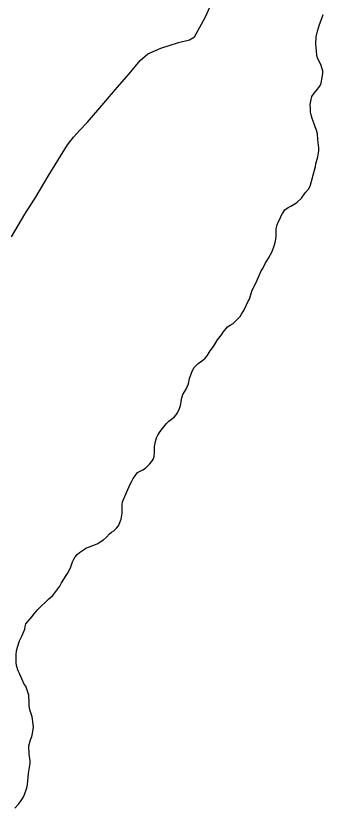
# Model space of a CAD drawing. Extents: x 3172297 to 3210190, y 958463 to 983887.
# Drawn here: x 3188356 to 3188717, y 964851 to 965781 of the extents above; entities that cross this region are included whole.
import ezdxf

# ---------------------------------------------------------------- set-up
doc = ezdxf.new("R2010")
doc.units = 0
for name, color, linetype in [('V-ROAD-CNTR', 7, 'Continuous'), ('V-SITE-VEGE', 7, 'Continuous'), ('V-TOPO-SHOR', 7, 'Continuous')]:
    doc.layers.add(name, color=color, linetype=linetype)

msp = doc.modelspace()

# ---------------------------------------------------------------- linework, layer by layer
at = {"layer": 'V-ROAD-CNTR'}
msp.add_lwpolyline([(3188351.35, 965521.9), (3188366.8, 965548.58), (3188380.41, 965569.15), (3188394.2, 965593.04), (3188417.01, 965629.73), (3188424.19, 965638.99), (3188431.38, 965646.97), (3188440.59, 965656.43), (3188459.75, 965678.68), (3188475.22, 965697.04), (3188489.59, 965712.98), (3188502.3, 965728.93), (3188511.52, 965736.54), (3188526.66, 965743.43), (3188547.53, 965749.78), (3188560.28, 965752.96), (3188566, 965756.5), (3188578.5, 965779.47), (3188590.98, 965806.13)], dxfattribs=at)
at = {"layer": 'V-SITE-VEGE'}
for p, q in [((3188716.07, 965779.19), (3188717.17, 965782.9)), ((3188712.95, 965771.23), (3188716.07, 965779.19)), ((3188709.12, 965756.43), (3188710.39, 965763.28)), ((3188710.39, 965763.28), (3188712.95, 965771.23)), ((3188708.77, 965748.29), (3188709.12, 965756.43)), ((3188709.17, 965739.79), (3188708.77, 965748.29)), ((3188709.93, 965734.98), (3188709.17, 965739.79)), ((3188710.68, 965731.66), (3188709.93, 965734.98)), ((3188714.4, 965724.09), (3188710.68, 965731.66)), ((3188715.71, 965720.4), (3188714.4, 965724.09)), ((3188716.64, 965716.89), (3188715.71, 965720.4)), ((3188716.65, 965713.74), (3188716.64, 965716.89)), ((3188714.84, 965702.09), (3188715.75, 965706.9)), ((3188715.75, 965706.9), (3188716.65, 965713.74)), ((3188708.95, 965693.2), (3188713.38, 965698.76)), ((3188713.38, 965698.76), (3188714.84, 965702.09)), ((3188703.98, 965686.52), (3188706.56, 965690.6)), ((3188706.56, 965690.6), (3188708.95, 965693.2)), ((3188701.98, 965677.27), (3188702.52, 965680.97)), ((3188702.52, 965680.97), (3188703.98, 965686.52)), ((3188702.37, 965672.65), (3188701.98, 965677.27)), ((3188702.2, 965668.21), (3188702.37, 965672.65)), ((3188702.94, 965665.07), (3188702.2, 965668.21)), ((3188704.44, 965660.82), (3188702.94, 965665.07)), ((3188705.37, 965657.68), (3188704.44, 965660.82)), ((3188706.68, 965654.36), (3188705.37, 965657.68)), ((3188707.61, 965650.85), (3188706.68, 965654.36)), ((3188709.29, 965647.16), (3188707.61, 965650.85)), ((3188710.41, 965642.54), (3188709.29, 965647.16)), ((3188710.8, 965635.7), (3188710.41, 965642.54)), ((3188712.13, 965626.09), (3188710.8, 965635.7)), ((3188711.06, 965615.55), (3188712.14, 965622.57)), ((3188712.14, 965622.57), (3188712.13, 965626.09)), ((3188708.68, 965607.58), (3188711.06, 965615.55)), ((3188702.11, 965581.12), (3188708.32, 965604.44)), ((3188708.32, 965604.44), (3188708.68, 965607.58)), ((3188696.22, 965573.34), (3188700.08, 965577.6)), ((3188700.08, 965577.6), (3188702.11, 965581.12)), ((3188686.64, 965562.4), (3188691.8, 965567.22)), ((3188691.8, 965567.22), (3188696.22, 965573.34)), ((3188675.93, 965556.08), (3188679.07, 965557.94)), ((3188679.07, 965557.94), (3188683.87, 965560.36)), ((3188683.87, 965560.36), (3188686.64, 965562.4)), ((3188667.83, 965546.44), (3188669.3, 965549.21)), ((3188669.3, 965549.21), (3188672.06, 965553.29)), ((3188672.06, 965553.29), (3188675.93, 965556.08)), ((3188663.06, 965535.7), (3188664.34, 965539.03)), ((3188664.34, 965539.03), (3188666.18, 965542.36)), ((3188666.18, 965542.36), (3188667.83, 965546.44)), ((3188661.96, 965531.07), (3188663.06, 965535.7)), ((3188661.99, 965522.2), (3188661.96, 965531.07)), ((3188661.27, 965516.65), (3188661.99, 965522.2)), ((3188657.24, 965504.62), (3188659.99, 965512.57)), ((3188659.99, 965512.57), (3188661.27, 965516.65)), ((3188653.2, 965496.84), (3188657.24, 965504.62)), ((3188649.15, 965490.35), (3188653.2, 965496.84)), ((3188644.56, 965481.83), (3188646.21, 965484.43)), ((3188646.21, 965484.43), (3188649.15, 965490.35)), ((3188639.79, 965471.09), (3188644.56, 965481.83)), ((3188633.35, 965458.13), (3188639.79, 965471.09)), ((3188630.61, 965448.69), (3188633.35, 965458.13)), ((3188628.77, 965445.36), (3188630.61, 965448.69)), ((3188623.45, 965434.24), (3188625.29, 965437.77)), ((3188625.29, 965437.77), (3188628.77, 965445.36)), ((3188611.66, 965419.97), (3188619.58, 965428.32)), ((3188619.58, 965428.32), (3188621.43, 965430.91)), ((3188621.43, 965430.91), (3188623.45, 965434.24)), ((3188604.83, 965416.06), (3188608.16, 965418.11)), ((3188608.16, 965418.11), (3188611.66, 965419.97)), ((3188597.65, 965406.79), (3188599.68, 965409.95)), ((3188599.68, 965409.95), (3188604.83, 965416.06)), ((3188588.45, 965393.08), (3188593.05, 965400.68)), ((3188593.05, 965400.68), (3188597.65, 965406.79)), ((3188584.58, 965388.08), (3188588.45, 965393.08)), ((3188578.51, 965379.37), (3188580.91, 965381.96)), ((3188580.91, 965381.96), (3188584.58, 965388.08)), ((3188567.63, 965370.46), (3188570.4, 965372.87)), ((3188570.4, 965372.87), (3188575.75, 965376.96)), ((3188575.75, 965376.96), (3188578.51, 965379.37)), ((3188560.1, 965355.27), (3188562.85, 965362.68)), ((3188562.85, 965362.68), (3188565.24, 965368.05)), ((3188565.24, 965368.05), (3188567.63, 965370.46)), ((3188559.01, 965349.35), (3188560.1, 965355.27)), ((3188556.26, 965343.05), (3188557.73, 965345.83)), ((3188557.73, 965345.83), (3188559.01, 965349.35)), ((3188551.3, 965332.69), (3188552.58, 965336.76)), ((3188552.58, 965336.76), (3188554.23, 965339.91)), ((3188554.23, 965339.91), (3188556.26, 965343.05)), ((3188549.66, 965323.81), (3188551.3, 965332.69)), ((3188546.36, 965315.29), (3188548.57, 965320.29)), ((3188548.57, 965320.29), (3188549.66, 965323.81)), ((3188536.04, 965305.27), (3188542.31, 965309.91)), ((3188542.31, 965309.91), (3188544.71, 965312.7)), ((3188544.71, 965312.7), (3188546.36, 965315.29)), ((3188525.73, 965293.04), (3188532.91, 965302.12)), ((3188532.91, 965302.12), (3188536.04, 965305.27)), ((3188521.68, 965285.81), (3188523.15, 965288.96)), ((3188523.15, 965288.96), (3188525.73, 965293.04)), ((3188519.31, 965275.45), (3188520.4, 965281.55)), ((3188520.4, 965281.55), (3188521.68, 965285.81)), ((3188519.33, 965268.61), (3188519.31, 965275.45)), ((3188515.67, 965257.5), (3188517.51, 965260.28)), ((3188517.51, 965260.28), (3188518.98, 965263.8)), ((3188518.98, 965263.8), (3188519.33, 965268.61)), ((3188508.48, 965250.27), (3188513.46, 965254.72)), ((3188513.46, 965254.72), (3188515.67, 965257.5)), ((3188496.31, 965240.98), (3188499.26, 965244.87)), ((3188499.26, 965244.87), (3188505.53, 965248.22)), ((3188505.53, 965248.22), (3188508.48, 965250.27)), ((3188490.8, 965231.35), (3188492.63, 965235.05)), ((3188492.63, 965235.05), (3188494.29, 965237.83)), ((3188494.29, 965237.83), (3188496.31, 965240.98)), ((3188486.57, 965222.46), (3188490.8, 965231.35)), ((3188481.8, 965210.61), (3188486.57, 965222.46)), ((3188481.26, 965207.47), (3188481.8, 965210.61)), ((3188481.28, 965200.63), (3188481.26, 965207.47)), ((3188480.02, 965190.27), (3188481.11, 965197.48)), ((3188481.11, 965197.48), (3188481.28, 965200.63)), ((3188476.9, 965182.31), (3188480.02, 965190.27)), ((3188468.79, 965174.89), (3188471.56, 965176.74)), ((3188471.56, 965176.74), (3188474.7, 965179.53)), ((3188474.7, 965179.53), (3188476.9, 965182.31)), ((3188459.39, 965166.16), (3188462.89, 965169.13)), ((3188462.89, 965169.13), (3188466.39, 965173.03)), ((3188466.39, 965173.03), (3188468.79, 965174.89)), ((3188438.53, 965156.11), (3188449.79, 965160.59)), ((3188449.79, 965160.59), (3188452.56, 965161.89)), ((3188452.56, 965161.89), (3188455.52, 965163.56)), ((3188455.52, 965163.56), (3188459.39, 965166.16)), ((3188426.17, 965146.09), (3188428.38, 965148.87)), ((3188428.38, 965148.87), (3188431.15, 965151.28)), ((3188431.15, 965151.28), (3188435.95, 965154.26)), ((3188435.95, 965154.26), (3188438.53, 965156.11)), ((3188420.85, 965134.23), (3188423.05, 965140.34)), ((3188423.05, 965140.34), (3188424.33, 965143.31)), ((3188424.33, 965143.31), (3188426.17, 965146.09)), ((3188417.18, 965126.46), (3188419.02, 965129.98)), ((3188419.02, 965129.98), (3188420.85, 965134.23)), ((3188410.19, 965115.34), (3188415.34, 965124.05)), ((3188415.34, 965124.05), (3188417.18, 965126.46)), ((3188399.7, 965100.52), (3188408.17, 965111.64)), ((3188408.17, 965111.64), (3188410.19, 965115.34)), ((3188382.37, 965084.37), (3188395.27, 965096.8)), ((3188395.27, 965096.8), (3188399.7, 965100.52)), ((3188380.16, 965081.96), (3188382.37, 965084.37)), ((3188368, 965067.32), (3188375.74, 965076.03)), ((3188375.74, 965076.03), (3188377.58, 965078.81)), ((3188377.58, 965078.81), (3188380.16, 965081.96)), ((3188366.91, 965061.02), (3188367.27, 965064.35)), ((3188367.27, 965064.35), (3188368, 965067.32)), ((3188363.61, 965053.07), (3188366.91, 965061.02)), ((3188358.29, 965040.1), (3188360.86, 965047.51)), ((3188360.86, 965047.51), (3188363.61, 965053.07)), ((3188357.38, 965035.48), (3188358.29, 965040.1)), ((3188356.69, 965022.16), (3188356.84, 965030.85)), ((3188356.84, 965030.85), (3188357.38, 965035.48)), ((3188357.25, 965018.47), (3188356.69, 965022.16)), ((3188359.31, 965012), (3188357.25, 965018.47)), ((3188360.79, 965009.05), (3188359.31, 965012)), ((3188366.38, 964996.68), (3188360.79, 965009.05)), ((3188368.24, 964994.1), (3188366.38, 964996.68)), ((3188371.6, 964983.75), (3188368.24, 964994.1)), ((3188372.19, 964974.51), (3188371.6, 964983.75)), ((3188372.2, 964971.37), (3188372.19, 964974.51)), ((3188372.77, 964966.56), (3188372.2, 964971.37)), ((3188373.89, 964963.05), (3188372.77, 964966.56)), ((3188375.75, 964958.25), (3188373.89, 964963.05)), ((3188376.89, 964949.75), (3188375.75, 964958.25)), ((3188376, 964938.65), (3188377.09, 964945.87)), ((3188377.09, 964945.87), (3188376.89, 964949.75)), ((3188373.44, 964931.06), (3188375.09, 964935.14)), ((3188375.09, 964935.14), (3188376, 964938.65)), ((3188371.8, 964924.03), (3188372.34, 964926.99)), ((3188372.34, 964926.99), (3188373.44, 964931.06)), ((3188372.01, 964914.42), (3188371.8, 964924.03)), ((3188373.33, 964906.66), (3188372.01, 964914.42)), ((3188373.16, 964903.51), (3188373.33, 964906.66)), ((3188371.16, 964891.67), (3188373.16, 964903.51)), ((3188370.45, 964882.98), (3188371.16, 964891.67)), ((3188369.18, 964874.84), (3188369.91, 964878.54)), ((3188369.91, 964878.54), (3188370.45, 964882.98)), ((3188366.62, 964866.88), (3188369.18, 964874.84)), ((3188362.02, 964858.92), (3188364.97, 964863.36)), ((3188364.97, 964863.36), (3188366.62, 964866.88)), ((3188355.39, 964850.94), (3188359.63, 964855.76)), ((3188359.63, 964855.76), (3188362.02, 964858.92))]:
    msp.add_line(p, q, dxfattribs=at)
at = {"layer": 'V-TOPO-SHOR'}
for points in [[(3188625.29, 965437.77), (3188628.77, 965445.36), (3188630.61, 965448.69), (3188633.35, 965458.13), (3188639.79, 965471.09), (3188644.56, 965481.83), (3188646.21, 965484.43), (3188649.15, 965490.35), (3188653.2, 965496.84), (3188657.24, 965504.62), (3188659.99, 965512.57), (3188661.27, 965516.65), (3188661.99, 965522.2), (3188661.96, 965531.07), (3188663.06, 965535.7), (3188664.34, 965539.03), (3188666.18, 965542.36), (3188667.83, 965546.44), (3188669.3, 965549.21), (3188672.06, 965553.29), (3188675.93, 965556.08), (3188679.07, 965557.94), (3188683.87, 965560.36), (3188686.64, 965562.4), (3188691.8, 965567.22), (3188696.22, 965573.34), (3188700.08, 965577.6), (3188702.11, 965581.12), (3188708.32, 965604.44), (3188708.68, 965607.58), (3188711.06, 965615.55), (3188712.14, 965622.57), (3188712.13, 965626.09), (3188710.8, 965635.7), (3188710.41, 965642.54), (3188709.29, 965647.16), (3188707.61, 965650.85), (3188706.68, 965654.36), (3188705.37, 965657.68), (3188704.44, 965660.82), (3188702.94, 965665.07), (3188702.2, 965668.21), (3188702.37, 965672.65), (3188701.98, 965677.27), (3188702.52, 965680.97), (3188703.98, 965686.52), (3188706.56, 965690.6), (3188708.95, 965693.2), (3188713.38, 965698.76), (3188714.84, 965702.09), (3188715.75, 965706.9), (3188716.65, 965713.74), (3188716.64, 965716.89), (3188715.71, 965720.4), (3188714.4, 965724.09), (3188710.68, 965731.66), (3188709.93, 965734.98), (3188709.17, 965739.79), (3188708.77, 965748.29), (3188709.12, 965756.43), (3188710.39, 965763.28), (3188712.95, 965771.23), (3188716.07, 965779.19), (3188717.17, 965782.9)], [(3188372.19, 964974.51), (3188371.6, 964983.75), (3188368.24, 964994.1), (3188366.38, 964996.68), (3188360.79, 965009.05), (3188359.31, 965012), (3188357.25, 965018.47), (3188356.69, 965022.16), (3188356.84, 965030.85), (3188357.38, 965035.48), (3188358.29, 965040.1), (3188360.86, 965047.51), (3188363.61, 965053.07), (3188366.91, 965061.02), (3188367.27, 965064.35), (3188368, 965067.32), (3188375.74, 965076.03), (3188377.58, 965078.81), (3188380.16, 965081.96), (3188382.37, 965084.37), (3188395.27, 965096.8), (3188399.7, 965100.52), (3188408.17, 965111.64), (3188410.19, 965115.34), (3188415.34, 965124.05), (3188417.18, 965126.46), (3188419.02, 965129.98), (3188420.85, 965134.23), (3188423.05, 965140.34), (3188424.33, 965143.31), (3188426.17, 965146.09), (3188428.38, 965148.87), (3188431.15, 965151.28), (3188435.95, 965154.25), (3188438.53, 965156.11), (3188449.79, 965160.59), (3188452.56, 965161.89), (3188455.52, 965163.56), (3188459.39, 965166.16), (3188462.89, 965169.14), (3188466.39, 965173.03), (3188468.79, 965174.89), (3188471.56, 965176.74), (3188474.7, 965179.53), (3188476.9, 965182.31), (3188480.02, 965190.27), (3188481.11, 965197.48), (3188481.28, 965200.62), (3188481.26, 965207.47), (3188481.8, 965210.61), (3188486.57, 965222.46), (3188490.8, 965231.35), (3188492.63, 965235.05), (3188494.29, 965237.83), (3188496.31, 965240.98), (3188499.26, 965244.87), (3188505.53, 965248.22), (3188508.48, 965250.27), (3188513.46, 965254.72), (3188515.67, 965257.5), (3188517.51, 965260.28), (3188518.98, 965263.8), (3188519.33, 965268.61), (3188519.31, 965275.45), (3188520.4, 965281.55), (3188521.68, 965285.81), (3188523.15, 965288.96), (3188525.73, 965293.04), (3188532.91, 965302.12), (3188536.04, 965305.27), (3188542.31, 965309.91), (3188544.71, 965312.7), (3188546.36, 965315.29), (3188548.57, 965320.29), (3188549.66, 965323.81), (3188551.3, 965332.69), (3188552.58, 965336.76), (3188554.23, 965339.91), (3188556.26, 965343.05), (3188557.73, 965345.83), (3188559.01, 965349.35), (3188560.1, 965355.27), (3188562.85, 965362.68), (3188565.24, 965368.05), (3188567.63, 965370.46), (3188570.4, 965372.87), (3188575.75, 965376.96), (3188578.51, 965379.37), (3188580.91, 965381.96), (3188584.58, 965388.08), (3188588.45, 965393.08), (3188593.05, 965400.68), (3188597.65, 965406.79), (3188599.68, 965409.95), (3188604.83, 965416.06), (3188608.16, 965418.11), (3188611.66, 965419.97), (3188619.58, 965428.32), (3188621.43, 965430.91), (3188623.45, 965434.24), (3188625.29, 965437.77)], [(3188355.39, 964850.94), (3188359.63, 964855.76), (3188362.02, 964858.92), (3188364.97, 964863.36), (3188366.62, 964866.88), (3188369.18, 964874.84), (3188369.91, 964878.54), (3188370.45, 964882.98), (3188371.16, 964891.67), (3188373.16, 964903.51), (3188373.33, 964906.66), (3188372.01, 964914.42), (3188371.8, 964924.03), (3188372.34, 964926.99), (3188373.44, 964931.06), (3188375.09, 964935.14), (3188376, 964938.65), (3188377.09, 964945.87), (3188376.89, 964949.75), (3188375.75, 964958.25), (3188373.89, 964963.05), (3188372.77, 964966.56), (3188372.2, 964971.37), (3188372.19, 964974.51)]]:
    msp.add_lwpolyline(points, dxfattribs=at)

doc.saveas('drawing.dxf')
